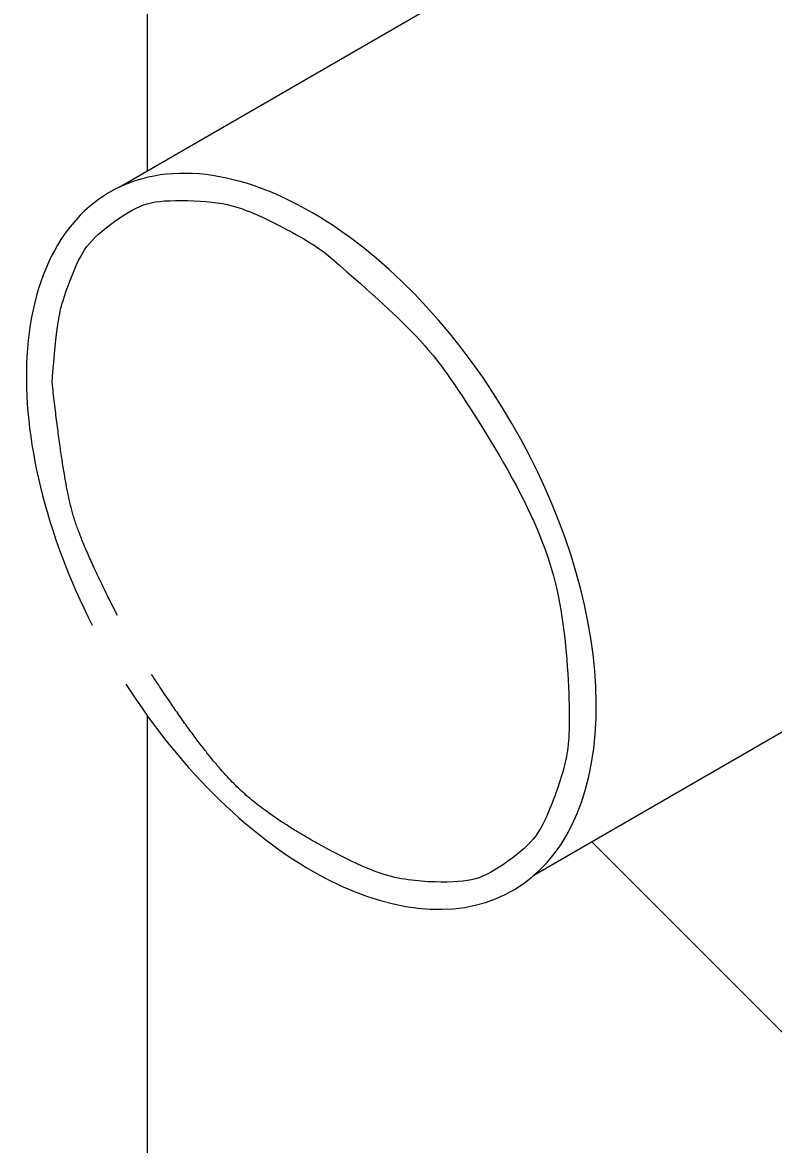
# Model space of a CAD drawing. Extents: x 99862 to 103151, y 100000 to 105076.
# Drawn here: x 100855.09 to 100869.06, y 104482.43 to 104503.3 of the extents above; entities that cross this region are included whole.
import ezdxf

# ---------------------------------------------------------------- set-up
doc = ezdxf.new("R2010")
doc.units = 0
doc.layers.add('Level 2', color=7, linetype='Continuous')
doc.layers.add('Level 9', color=7, linetype='Continuous')

msp = doc.modelspace()

# ---------------------------------------------------------------- linework, layer by layer
at = {"layer": 'Level 2'}
for p, q in [((100857.411, 104500.539), (100857.411, 104538.254)), ((100857.411, 104464.77), (100857.411, 104490.404)), ((100865.681, 104488.056), (100869.785, 104483.952))]:
    msp.add_line(p, q, dxfattribs=at)
at = {"layer": 'Level 9'}
for p, q in [((100867.466, 104506.345), (100856.886, 104500.236)), ((100871.553, 104491.446), (100864.605, 104487.435))]:
    msp.add_line(p, q, dxfattribs=at)
for start_param, end_param in [(5.364611, 7.006788), (2.411346, 5.364611), (0.723603, 1.478777), (1.647647, 2.410588)]:
    msp.add_ellipse((100860.463, 104493.65), major_axis=(-3.75, 6.495), ratio=0.57735, start_param=start_param, end_param=end_param, dxfattribs=at)
for points, degree in [([(100855.639, 104496.61), (100855.726, 104497.697), (100855.809, 104498.071), (100856.129, 104498.939), (100856.427, 104499.342), (100857.18, 104499.877), (100857.627, 104500.008), (100858.686, 104499.984), (100859.296, 104499.821), (100860.196, 104499.358), (100860.449, 104499.205), (100860.7, 104499.031)], 3), ([(100860.7, 104499.031), (100862.333, 104497.637), (100863.007, 104496.823), (100864.584, 104494.281), (100865.187, 104492.464), (100865.295, 104490.127), (100865.198, 104489.448), (100864.797, 104488.363), (100864.5, 104487.959), (100863.747, 104487.423), (100863.3, 104487.292), (100862.241, 104487.316), (100861.632, 104487.479), (100860.984, 104487.812)], 3), ([(100856.854, 104492.271), (100856.244, 104493.46), (100855.849, 104494.706), (100855.639, 104496.61)], 2), ([(100860.98, 104487.814), (100859.743, 104488.45), (100858.477, 104489.656), (100857.489, 104491.175)], 2)]:
    msp.add_open_spline(points, degree=degree, dxfattribs=at)

doc.saveas('drawing.dxf')
